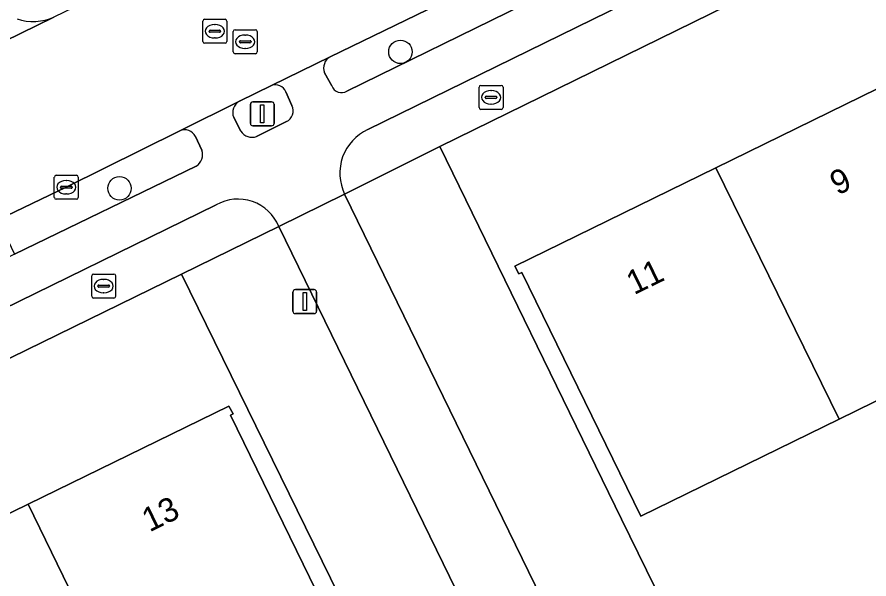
# Model space of a CAD drawing. Extents: x 160455 to 162082, y 388339 to 389736.
# Drawn here: x 160807.46 to 160843.03, y 388835.85 to 388859.3 of the extents above; entities that cross this region are included whole.
import ezdxf

# ---------------------------------------------------------------- set-up
doc = ezdxf.new("R2010")
doc.units = 0
for name, color, linetype in [('IMGEO_Berm_groen', 7, 'Continuous'), ('IMGEO_Boom', 7, 'Continuous'), ('IMGEO_Brandkraan', 7, 'Continuous'), ('IMGEO_Erf', 7, 'Continuous'), ('IMGEO_Fietspad_open', 7, 'Continuous'), ('IMGEO_Kolk', 7, 'Continuous'), ('IMGEO_Lichtmast', 7, 'Continuous'), ('IMGEO_Pand', 7, 'Continuous'), ('IMGEO_Pand_nummerreeks', 7, 'Continuous'), ('IMGEO_Parkeervlak_open', 7, 'Continuous'), ('IMGEO_Rijbaan_lokaal_gesloten', 7, 'Continuous'), ('IMGEO_Rijbaan_lokaal_open', 7, 'Continuous'), ('IMGEO_Rioolput', 7, 'Continuous'), ('IMGEO_Verkeerseiland_open', 7, 'Continuous'), ('IMGEO_Voetpad_open', 7, 'Continuous')]:
    doc.layers.add(name, color=color, linetype=linetype)

msp = doc.modelspace()

# ---------------------------------------------------------------- linework, layer by layer
at = {"layer": 'IMGEO_Berm_groen'}
for points in [[(160828.618, 388859.824), (160827.943, 388861.264), (160826.848, 388860.711), (160820.539, 388857.639)], [(160821.23, 388856.204), (160828.618, 388859.824)], [(160820.3, 388856.966), (160820.601, 388856.424)], [(160814.251, 388854.551), (160809.515, 388852.195), (160806.662, 388850.833), (160807.357, 388849.403), (160814.94, 388853.077)], [(160815.171, 388853.744), (160814.904, 388854.314)], [(160825.107, 388853.891), (160821.137, 388851.908), (160832.392, 388828.839)], [(160834.925, 388828.065), (160837.199, 388829.157), (160832.7, 388838.342), (160825.107, 388853.891)], [(160818.384, 388850.563), (160814.32, 388848.575), (160821.923, 388833.073), (160826.4, 388823.92), (160828.689, 388825.043)], [(160829.631, 388827.513), (160818.384, 388850.563)]]:
    msp.add_lwpolyline(points, dxfattribs=at)
for centre, radius, start, end in [((160820.788, 388857.172), 0.529, 118.04, 202.8574), ((160821.008, 388856.579), 0.436, 200.8773, 300.567), ((160814.453, 388854.089), 0.504, 26.4663, 113.6379), ((160814.641, 388853.554), 0.563, 302.0988, 19.6965)]:
    msp.add_arc(centre, radius, start, end, dxfattribs=at)
at = {"layer": 'IMGEO_Boom'}
for centre in [(160823.466, 388857.844), (160811.737, 388852.151)]:
    msp.add_circle(centre, 0.489, dxfattribs=at)
at = {"layer": 'IMGEO_Brandkraan'}
for p, q in [((160826.75, 388855.52), (160826.75, 388856.372)), ((160826.825, 388856.446), (160827.677, 388856.446)), ((160827.751, 388856.372), (160827.751, 388855.52)), ((160827.238, 388856.226), (160827.263, 388856.226)), ((160827.009, 388855.94), (160827.009, 388855.952)), ((160827.447, 388855.903), (160827.049, 388855.903)), ((160827.052, 388855.989), (160827.45, 388855.989)), ((160827.261, 388855.666), (160827.236, 388855.666)), ((160827.493, 388855.952), (160827.493, 388855.94)), ((160827.677, 388855.446), (160826.825, 388855.446)), ((160810.65, 388848.572), (160811.502, 388848.572)), ((160810.575, 388847.646), (160810.575, 388848.498)), ((160811.063, 388848.352), (160811.088, 388848.352)), ((160811.576, 388848.498), (160811.576, 388847.646)), ((160810.834, 388848.066), (160810.834, 388848.078)), ((160811.272, 388848.029), (160810.874, 388848.029)), ((160810.877, 388848.115), (160811.275, 388848.115)), ((160811.318, 388848.078), (160811.318, 388848.066)), ((160811.502, 388847.572), (160810.65, 388847.572)), ((160811.086, 388847.792), (160811.061, 388847.792))]:
    msp.add_line(p, q, dxfattribs=at)
for points in [[(160826.75, 388855.52), (160826.75, 388856.372)], [(160826.825, 388856.446), (160827.677, 388856.446)], [(160827.751, 388856.372), (160827.751, 388855.52)], [(160827.677, 388855.446), (160826.825, 388855.446)], [(160810.65, 388848.572), (160811.502, 388848.572)], [(160810.575, 388847.646), (160810.575, 388848.498)], [(160811.576, 388848.498), (160811.576, 388847.646)], [(160811.502, 388847.572), (160810.65, 388847.572)]]:
    msp.add_lwpolyline(points, dxfattribs=at)
for centre, radius, start, end in [((160826.827, 388856.37), 0.0765, 91.552, 178.448), ((160826.827, 388856.37), 0.0765, 91.552, 178.448), ((160827.675, 388856.37), 0.0765, 1.552, 88.448), ((160827.675, 388856.37), 0.0765, 1.552, 88.448), ((160827.049, 388855.949), 0.0403, 85.8775, 175.7526), ((160827.046, 388855.939), 0.0366, 178.938, 274.7102), ((160827.45, 388855.946), 0.043, 264.8664, 352.4533), ((160827.454, 388855.951), 0.0386, 1.7309, 96.639), ((160826.827, 388855.522), 0.0765, 181.552, 268.448), ((160826.827, 388855.522), 0.0765, 181.552, 268.448), ((160827.675, 388855.522), 0.0765, 271.552, 358.448), ((160827.675, 388855.522), 0.0765, 271.552, 358.448), ((160810.652, 388848.496), 0.0765, 91.552, 178.448), ((160810.652, 388848.496), 0.0765, 91.552, 178.448), ((160811.5, 388848.496), 0.0765, 1.552, 88.448), ((160811.5, 388848.496), 0.0765, 1.552, 88.448), ((160810.874, 388848.075), 0.0403, 85.8775, 175.7526), ((160810.871, 388848.065), 0.0366, 178.938, 274.7102), ((160811.275, 388848.072), 0.043, 264.8664, 352.4533), ((160811.279, 388848.077), 0.0386, 1.7309, 96.639), ((160810.652, 388847.648), 0.0765, 181.552, 268.448), ((160810.652, 388847.648), 0.0765, 181.552, 268.448), ((160811.5, 388847.648), 0.0765, 271.552, 358.448), ((160811.5, 388847.648), 0.0765, 271.552, 358.448)]:
    msp.add_arc(centre, radius, start, end, dxfattribs=at)
for centre, major_axis, ratio, start_param, end_param in [((160827.237, 388855.946), (-0.387, 0.002), 0.722429, 4.712389, 7.853982), ((160827.262, 388855.946), (-0.39, 0.002), 0.717154, 1.570796, 4.712389), ((160811.062, 388848.072), (-0.387, 0.002), 0.722429, 4.712389, 7.853982), ((160811.087, 388848.072), (-0.39, 0.002), 0.717154, 1.570796, 4.712389)]:
    msp.add_ellipse(centre, major_axis=major_axis, ratio=ratio, start_param=start_param, end_param=end_param, dxfattribs=at)
at = {"layer": 'IMGEO_Erf'}
for points in [[(160876.34, 388878.995), (160869.603, 388875.706), (160825.107, 388853.891), (160832.7, 388838.342), (160837.199, 388829.157), (160843.446, 388832.228), (160866.085, 388785.973), (160863.24, 388784.572), (160868.516, 388773.685), (160872.989, 388774.58)], [(160820.108, 388820.831), (160826.4, 388823.92), (160821.923, 388833.073), (160814.32, 388848.575), (160763.253, 388823.601), (160763.353, 388823.428)], [(160799.832, 388835.019), (160807.926, 388838.972), (160816.305, 388843.064), (160816.478, 388842.742), (160816.37, 388842.689), (160821.325, 388832.529)]]:
    msp.add_lwpolyline(points, dxfattribs=at)
msp.add_lwpolyline([(160841.784, 388842.524), (160833.503, 388838.478), (160828.537, 388848.637), (160828.406, 388848.582), (160828.242, 388848.909), (160836.639, 388853.011), (160844.731, 388856.965), (160852.814, 388860.914), (160860.915, 388864.872), (160868.98, 388868.813), (160877.369, 388872.911), (160877.532, 388872.579), (160877.442, 388872.535), (160878.807, 388869.754), (160880.916, 388870.788), (160882.628, 388867.298), (160880.52, 388866.263), (160882.426, 388862.378), (160874.128, 388858.324), (160866.044, 388854.375), (160857.969, 388850.43), (160849.877, 388846.477)], close=True, dxfattribs=at)
at = {"layer": 'IMGEO_Fietspad_open'}
for points in [[(160936.65, 388912.778), (160936.045, 388912.477), (160933.62, 388911.27), (160933.39, 388911.155), (160932.517, 388910.743), (160888.134, 388888.983), (160875.412, 388882.733), (160870.367, 388880.302), (160868.27, 388879.237), (160861.035, 388875.725), (160851.6, 388871.082), (160844.374, 388867.53), (160835.881, 388863.365), (160828.618, 388859.824), (160821.23, 388856.204)], [(160822.105, 388854.6), (160868.356, 388877.242), (160931.655, 388908.25), (160932.559, 388908.693), (160933.452, 388909.127)], [(160820.539, 388857.639), (160818.08, 388856.442)], [(160820.601, 388856.424), (160820.3, 388856.966)], [(160818.682, 388856.174), (160818.929, 388855.602)], [(160816.75, 388855.791), (160814.251, 388854.551)], [(160816.8, 388854.538), (160816.506, 388855.101)], [(160818.71, 388854.933), (160817.459, 388854.316)], [(160814.904, 388854.314), (160815.171, 388853.744)], [(160814.94, 388853.077), (160807.357, 388849.403), (160800.037, 388845.82), (160791.543, 388841.683), (160784.31, 388838.109), (160774.906, 388833.514), (160767.644, 388829.959), (160760.974, 388826.661), (160747.35, 388819.997), (160728.479, 388810.767), (160721.36, 388807.285), (160701.311, 388797.443), (160693.649, 388793.713), (160694.449, 388792.087), (160749.247, 388818.903), (160815.775, 388851.461)], [(160818.384, 388850.563), (160821.137, 388851.908)]]:
    msp.add_lwpolyline(points, dxfattribs=at)
for centre, radius, start, end in [((160820.788, 388857.172), 0.529, 118.04, 202.8574), ((160818.243, 388855.997), 0.474, 21.9132, 110.0912), ((160821.008, 388856.579), 0.436, 200.8773, 300.567), ((160816.998, 388855.315), 0.536, 117.5046, 203.5459), ((160818.502, 388855.371), 0.485, 295.3905, 28.3574), ((160814.453, 388854.089), 0.504, 26.4663, 113.6379), ((160822.935, 388852.782), 1.999, 114.5332, 205.9112), ((160817.265, 388854.828), 0.548, 211.9993, 290.766), ((160814.641, 388853.554), 0.563, 302.0988, 19.6965), ((160816.684, 388849.862), 1.839, 22.4124, 119.6014)]:
    msp.add_arc(centre, radius, start, end, dxfattribs=at)
at = {"layer": 'IMGEO_Kolk'}
for p, q in [((160809.015, 388851.768), (160809.015, 388852.62)), ((160809.09, 388852.694), (160809.942, 388852.694)), ((160809.503, 388852.474), (160809.528, 388852.474)), ((160810.016, 388852.62), (160810.016, 388851.768)), ((160809.274, 388852.188), (160809.274, 388852.2)), ((160809.712, 388852.151), (160809.314, 388852.151)), ((160809.317, 388852.237), (160809.715, 388852.237)), ((160809.758, 388852.2), (160809.758, 388852.188)), ((160809.526, 388851.914), (160809.501, 388851.914)), ((160809.942, 388851.694), (160809.09, 388851.694))]:
    msp.add_line(p, q, dxfattribs=at)
for points in [[(160809.015, 388851.768), (160809.015, 388852.62)], [(160809.09, 388852.694), (160809.942, 388852.694)], [(160810.016, 388852.62), (160810.016, 388851.768)], [(160809.942, 388851.694), (160809.09, 388851.694)]]:
    msp.add_lwpolyline(points, dxfattribs=at)
for centre, radius, start, end in [((160809.092, 388852.618), 0.0765, 91.552, 178.448), ((160809.092, 388852.618), 0.0765, 91.552, 178.448), ((160809.94, 388852.618), 0.0765, 1.552, 88.448), ((160809.94, 388852.618), 0.0765, 1.552, 88.448), ((160809.314, 388852.197), 0.0403, 85.8775, 175.7526), ((160809.311, 388852.187), 0.0366, 178.938, 274.7102), ((160809.715, 388852.194), 0.043, 264.8664, 352.4533), ((160809.719, 388852.199), 0.0386, 1.7309, 96.639), ((160809.092, 388851.77), 0.0765, 181.552, 268.448), ((160809.092, 388851.77), 0.0765, 181.552, 268.448), ((160809.94, 388851.77), 0.0765, 271.552, 358.448), ((160809.94, 388851.77), 0.0765, 271.552, 358.448)]:
    msp.add_arc(centre, radius, start, end, dxfattribs=at)
for centre, major_axis, ratio, start_param, end_param in [((160809.502, 388852.194), (-0.387, 0.002), 0.722429, 4.712389, 7.853982), ((160809.527, 388852.194), (-0.39, 0.002), 0.717154, 1.570796, 4.712389)]:
    msp.add_ellipse(centre, major_axis=major_axis, ratio=ratio, start_param=start_param, end_param=end_param, dxfattribs=at)
at = {"layer": 'IMGEO_Lichtmast'}
for p, q in [((160817.199, 388854.857), (160817.199, 388855.657)), ((160817.199, 388855.657), (160817.199, 388854.857)), ((160817.299, 388855.757), (160818.089, 388855.757)), ((160818.089, 388855.757), (160817.299, 388855.757)), ((160818.189, 388855.657), (160818.189, 388854.857)), ((160818.189, 388854.857), (160818.189, 388855.657)), ((160818.089, 388854.757), (160817.299, 388854.757)), ((160817.299, 388854.757), (160818.089, 388854.757)), ((160818.978, 388847.023), (160818.978, 388847.823)), ((160818.978, 388847.823), (160818.978, 388847.023)), ((160819.078, 388847.923), (160819.868, 388847.923)), ((160819.868, 388847.923), (160819.078, 388847.923)), ((160819.968, 388847.823), (160819.968, 388847.023)), ((160819.968, 388847.023), (160819.968, 388847.823)), ((160819.868, 388846.923), (160819.078, 388846.923)), ((160819.078, 388846.923), (160819.868, 388846.923))]:
    msp.add_line(p, q, dxfattribs=at)
for points in [[(160817.619, 388855.632), (160817.769, 388855.632), (160817.769, 388854.882), (160817.619, 388854.882), (160817.619, 388855.632)], [(160819.398, 388847.798), (160819.548, 388847.798), (160819.548, 388847.048), (160819.398, 388847.048), (160819.398, 388847.798)]]:
    msp.add_lwpolyline(points, dxfattribs=at)
for centre, start, end in [((160817.299, 388855.657), 90, 180), ((160817.299, 388855.657), 90, 180), ((160818.089, 388855.657), 0, 90), ((160818.089, 388855.657), 360, 90), ((160817.299, 388854.857), 180, 270), ((160817.299, 388854.857), 180, 270), ((160818.089, 388854.857), 270, 0), ((160818.089, 388854.857), 270, 0), ((160819.078, 388847.823), 90, 180), ((160819.078, 388847.823), 90, 180), ((160819.868, 388847.823), 0, 90), ((160819.868, 388847.823), 360, 90), ((160819.078, 388847.023), 180, 270), ((160819.078, 388847.023), 180, 270), ((160819.868, 388847.023), 270, 0), ((160819.868, 388847.023), 270, 0)]:
    msp.add_arc(centre, 0.1, start, end, dxfattribs=at)
at = {"layer": 'IMGEO_Pand'}
for points in [[(160849.877, 388846.477), (160844.731, 388856.965), (160836.639, 388853.011), (160841.784, 388842.524)], [(160841.784, 388842.524), (160836.639, 388853.011), (160828.242, 388848.909), (160828.406, 388848.582), (160828.537, 388848.637), (160833.503, 388838.478)], [(160813.027, 388828.476), (160821.325, 388832.529), (160816.37, 388842.689), (160816.478, 388842.742), (160816.305, 388843.064), (160807.926, 388838.972)], [(160807.926, 388838.972), (160799.832, 388835.019), (160804.945, 388824.528), (160806.337, 388821.673), (160814.416, 388825.619), (160813.027, 388828.476)]]:
    msp.add_lwpolyline(points, close=True, dxfattribs=at)
at = {"layer": 'IMGEO_Parkeervlak_open'}
msp.add_lwpolyline([(160759.446, 388835.039), (160765.876, 388838.21), (160777.148, 388843.694), (160792.12, 388851.034), (160804.857, 388857.276), (160809.001, 388859.296)], dxfattribs=at)
msp.add_arc((160808.134, 388861.231), 2.12, 251.4194, 294.1461, dxfattribs=at)
at = {"layer": 'IMGEO_Rijbaan_lokaal_gesloten'}
msp.add_lwpolyline([(160806.662, 388850.833), (160809.515, 388852.195), (160814.251, 388854.551), (160816.75, 388855.791), (160818.08, 388856.442), (160820.539, 388857.639), (160826.848, 388860.711), (160827.943, 388861.264), (160835.171, 388864.819), (160835.602, 388865.027), (160832.74, 388870.849), (160822.666, 388865.956), (160821.256, 388865.234), (160821.118, 388865.164), (160809.001, 388859.296), (160804.857, 388857.276)], dxfattribs=at)
at = {"layer": 'IMGEO_Rijbaan_lokaal_open'}
for points in [[(160821.137, 388851.908), (160818.384, 388850.563), (160829.631, 388827.513)], [(160832.392, 388828.839), (160821.137, 388851.908)]]:
    msp.add_lwpolyline(points, dxfattribs=at)
at = {"layer": 'IMGEO_Rioolput'}
for p, q in [((160815.291, 388859.203), (160816.143, 388859.203)), ((160815.216, 388858.277), (160815.216, 388859.129)), ((160815.704, 388858.983), (160815.729, 388858.983)), ((160816.217, 388859.129), (160816.217, 388858.277)), ((160815.475, 388858.697), (160815.475, 388858.709)), ((160815.913, 388858.66), (160815.515, 388858.66)), ((160815.518, 388858.746), (160815.916, 388858.746)), ((160815.959, 388858.709), (160815.959, 388858.697)), ((160816.486, 388857.839), (160816.486, 388858.691)), ((160816.561, 388858.765), (160817.413, 388858.765)), ((160816.974, 388858.545), (160816.999, 388858.545)), ((160817.487, 388858.691), (160817.487, 388857.839)), ((160816.143, 388858.203), (160815.291, 388858.203)), ((160815.727, 388858.423), (160815.702, 388858.423)), ((160816.745, 388858.259), (160816.745, 388858.271)), ((160817.183, 388858.222), (160816.785, 388858.222)), ((160816.788, 388858.308), (160817.186, 388858.308)), ((160817.229, 388858.271), (160817.229, 388858.259)), ((160816.997, 388857.985), (160816.972, 388857.985)), ((160817.413, 388857.765), (160816.561, 388857.765))]:
    msp.add_line(p, q, dxfattribs=at)
for points in [[(160815.291, 388859.203), (160816.143, 388859.203)], [(160815.216, 388858.277), (160815.216, 388859.129)], [(160816.217, 388859.129), (160816.217, 388858.277)], [(160816.486, 388857.839), (160816.486, 388858.691)], [(160816.561, 388858.765), (160817.413, 388858.765)], [(160817.487, 388858.691), (160817.487, 388857.839)], [(160816.143, 388858.203), (160815.291, 388858.203)], [(160817.413, 388857.765), (160816.561, 388857.765)]]:
    msp.add_lwpolyline(points, dxfattribs=at)
for centre, radius, start, end in [((160815.293, 388859.127), 0.0765, 91.552, 178.448), ((160815.293, 388859.127), 0.0765, 91.552, 178.448), ((160816.141, 388859.127), 0.0765, 1.552, 88.448), ((160816.141, 388859.127), 0.0765, 1.552, 88.448), ((160815.515, 388858.706), 0.0403, 85.8775, 175.7526), ((160815.512, 388858.696), 0.0366, 178.938, 274.7102), ((160815.916, 388858.703), 0.043, 264.8664, 352.4533), ((160815.92, 388858.708), 0.0386, 1.7309, 96.639), ((160816.563, 388858.689), 0.0765, 91.552, 178.448), ((160816.563, 388858.689), 0.0765, 91.552, 178.448), ((160817.411, 388858.689), 0.0765, 1.552, 88.448), ((160817.411, 388858.689), 0.0765, 1.552, 88.448), ((160815.293, 388858.279), 0.0765, 181.552, 268.448), ((160815.293, 388858.279), 0.0765, 181.552, 268.448), ((160816.141, 388858.279), 0.0765, 271.552, 358.448), ((160816.141, 388858.279), 0.0765, 271.552, 358.448), ((160816.785, 388858.268), 0.0403, 85.8775, 175.7526), ((160816.782, 388858.258), 0.0366, 178.938, 274.7102), ((160817.186, 388858.265), 0.043, 264.8664, 352.4533), ((160817.19, 388858.27), 0.0386, 1.7309, 96.639), ((160816.563, 388857.841), 0.0765, 181.552, 268.448), ((160816.563, 388857.841), 0.0765, 181.552, 268.448), ((160817.411, 388857.841), 0.0765, 271.552, 358.448), ((160817.411, 388857.841), 0.0765, 271.552, 358.448)]:
    msp.add_arc(centre, radius, start, end, dxfattribs=at)
for centre, major_axis, ratio, start_param, end_param in [((160815.703, 388858.703), (-0.387, 0.002), 0.722429, 4.712389, 7.853982), ((160815.728, 388858.703), (-0.39, 0.002), 0.717154, 1.570796, 4.712389), ((160816.973, 388858.265), (-0.387, 0.002), 0.722429, 4.712389, 7.853982), ((160816.998, 388858.265), (-0.39, 0.002), 0.717154, 1.570796, 4.712389)]:
    msp.add_ellipse(centre, major_axis=major_axis, ratio=ratio, start_param=start_param, end_param=end_param, dxfattribs=at)
at = {"layer": 'IMGEO_Verkeerseiland_open'}
for points in [[(160818.08, 388856.442), (160816.75, 388855.791)], [(160818.929, 388855.602), (160818.682, 388856.174)], [(160816.506, 388855.101), (160816.8, 388854.538)], [(160817.459, 388854.316), (160818.71, 388854.933)]]:
    msp.add_lwpolyline(points, dxfattribs=at)
for centre, radius, start, end in [((160808.134, 388861.231), 2.12, 251.4194, 294.1461), ((160818.243, 388855.997), 0.474, 21.9132, 110.0912), ((160816.998, 388855.315), 0.536, 117.5046, 203.5459), ((160818.502, 388855.371), 0.485, 295.3905, 28.3574), ((160817.265, 388854.828), 0.548, 211.9993, 290.766)]:
    msp.add_arc(centre, radius, start, end, dxfattribs=at)
at = {"layer": 'IMGEO_Voetpad_open'}
for points in [[(160881.756, 388880.964), (160881.475, 388881.523), (160885.623, 388883.565), (160887.237, 388884.348), (160887.426, 388883.979), (160887.875, 388884.196), (160889.229, 388884.929), (160897.842, 388889.158), (160897.619, 388889.615), (160898.606, 388890.098), (160898.851, 388889.568), (160908.085, 388894.116), (160911.106, 388895.713), (160912.86, 388896.392), (160932.67, 388906.09), (160931.655, 388908.25), (160868.356, 388877.242), (160822.105, 388854.6)], [(160821.137, 388851.908), (160825.107, 388853.891), (160869.603, 388875.706), (160876.34, 388878.995)], [(160815.775, 388851.461), (160749.247, 388818.903), (160694.449, 388792.087), (160695.296, 388790.366), (160699.413, 388792.355), (160704.759, 388794.962), (160713.096, 388799.04), (160722.48, 388803.659), (160730.637, 388807.658), (160740.102, 388812.273), (160748.547, 388816.384), (160748.7, 388816.472), (160753.839, 388819.002), (160757.844, 388820.96), (160763.253, 388823.601), (160814.32, 388848.575)], [(160814.32, 388848.575), (160818.384, 388850.563)]]:
    msp.add_lwpolyline(points, dxfattribs=at)
for centre, radius, start, end in [((160822.935, 388852.782), 1.999, 114.5332, 205.9112), ((160816.684, 388849.862), 1.839, 22.4124, 119.6014)]:
    msp.add_arc(centre, radius, start, end, dxfattribs=at)

# ---------------------------------------------------------------- texts
at = {"layer": 'IMGEO_Pand_nummerreeks'}
for s, rotation, p in [('9', 26.0388, (160841.716, 388851.842)), ('11', 26.0388, (160833.218, 388847.689)), ('13', 26.0313, (160812.989, 388837.793))]:
    msp.add_text(s, height=1, rotation=rotation, dxfattribs=at).set_placement(p)

doc.saveas('drawing.dxf')
